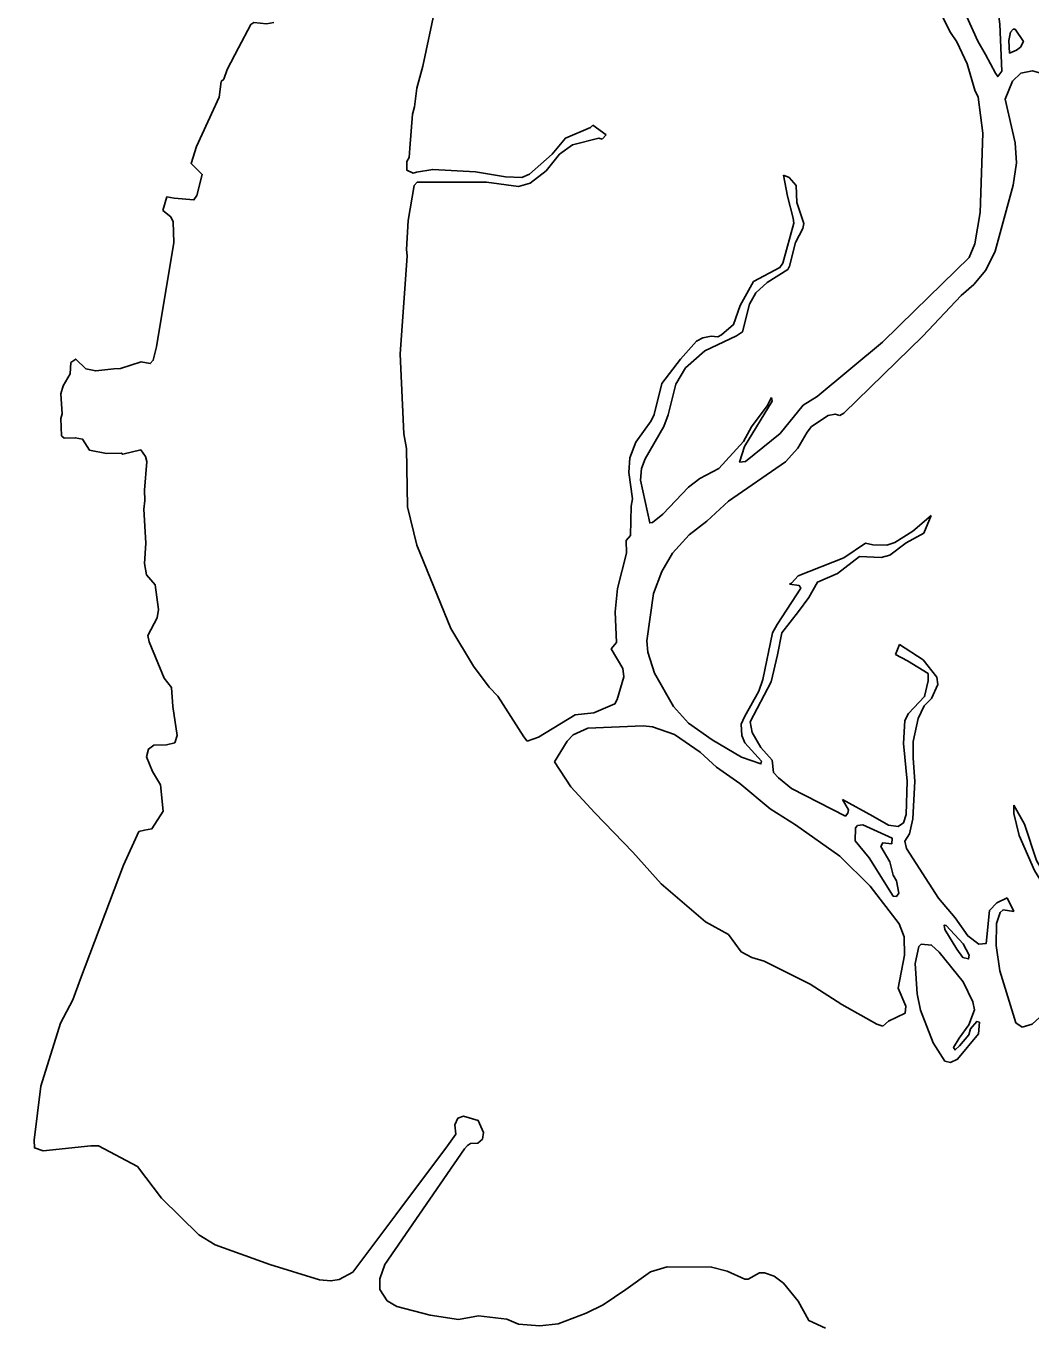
# Model space of a CAD drawing. Extents: x 0 to 2603, y -226 to 830.
# Drawn here: x 125.249 to 127.893, y 500.124 to 503.549 of the extents above; entities that cross this region are included whole.
import ezdxf

# ---------------------------------------------------------------- set-up
doc = ezdxf.new("R2010")
doc.units = 0
doc.layers.add('CT_TSH_Map_Town_Limits', color=7, linetype='Continuous')
doc.layers.add('CT_TSH_Map_Town_Text', color=7, linetype='Continuous')

msp = doc.modelspace()

# ---------------------------------------------------------------- linework, layer by layer
at = {"layer": 'CT_TSH_Map_Town_Limits'}
for points in [[(126.3576, 503.8071), (126.3261, 503.6577), (126.3258, 503.5959), (126.2931, 503.4428), (126.2774, 503.385), (126.2708, 503.336), (126.2657, 503.3168), (126.2588, 503.2268), (126.2574, 503.2022), (126.2509, 503.192), (126.2509, 503.1687), (126.2675, 503.161), (126.2766, 503.1635)], [(127.7899, 503.6164), (127.7771, 503.6422), (127.7721, 503.6628), (127.7298, 503.7235), (127.6515, 503.7817), (127.6398, 503.7753), (127.6372, 503.7598), (127.641, 503.7328), (127.7241, 503.5728), (127.7534, 503.5084), (127.774, 503.4735), (127.7995, 503.4245), (127.806, 503.4155), (127.8163, 503.4296), (127.8115, 503.5532), (127.8066, 503.5855), (127.7899, 503.6164)], [(127.6406, 503.6118), (127.6814, 503.5318), (127.6981, 503.5073), (127.725, 503.4492), (127.7452, 503.3796), (127.7543, 503.3615), (127.7667, 503.2663), (127.7596, 503.0576), (127.7451, 502.9754), (127.7308, 502.9393), (127.5873, 502.7995)], [(125.9008, 503.5576), (125.8814, 503.5539), (125.848, 503.5578), (125.8403, 503.5526), (125.8078, 503.491), (125.778, 503.4345), (125.769, 503.4087), (125.7625, 503.4023), (125.7572, 503.3611), (125.6974, 503.2313), (125.6831, 503.1863), (125.7127, 503.1578), (125.6983, 503.1026), (125.6905, 503.0909), (125.639, 503.095), (125.6197, 503.099)], [(127.8654, 503.4926), (127.8732, 503.5079), (127.8515, 503.5402), (127.8463, 503.5402), (127.8398, 503.5326), (127.8346, 503.5106), (127.8371, 503.4772), (127.8551, 503.4848), (127.8654, 503.4926)], [(127.8461, 503.1295), (127.8553, 503.1887), (127.8517, 503.2415), (127.8251, 503.3561), (127.8445, 503.4037), (127.8664, 503.4242), (127.8974, 503.4306), (127.9155, 503.4253), (127.9604, 503.3917), (128.0311, 503.3773), (128.1366, 503.346), (128.2112, 503.3148)], [(126.2766, 503.1635), (126.3192, 503.171), (126.4311, 503.1643), (126.5109, 503.1512), (126.5534, 503.1497), (126.574, 503.1586), (126.6335, 503.2111), (126.6683, 503.2535), (126.7342, 503.2816), (126.7406, 503.2879)], [(126.7753, 503.2621), (126.7406, 503.2879)], [(126.2778, 503.1378), (126.4607, 503.1371), (126.5444, 503.1265), (126.5753, 503.1353), (126.6178, 503.1674), (126.6527, 503.2111), (126.6864, 503.2355), (126.7559, 503.2532), (126.765, 503.2506)], [(126.765, 503.2506), (126.7753, 503.2621)], [(127.0218, 502.3573), (126.9921, 502.3343), (126.9249, 502.2637), (126.8977, 502.242), (126.89, 502.2407), (126.866, 502.3528), (126.8686, 502.3836), (126.8777, 502.4094), (126.9269, 502.4942), (126.9387, 502.5251), (126.9584, 502.606), (126.9843, 502.6484), (127.0346, 502.6933), (127.1184, 502.7329), (127.134, 502.7432), (127.1522, 502.8165), (127.1691, 502.8461), (127.1987, 502.873), (127.253, 502.9076), (127.2581, 502.9166), (127.2738, 502.9784), (127.2933, 503.0156), (127.2959, 503.0285), (127.2768, 503.0839), (127.2756, 503.1289), (127.2565, 503.1497), (127.2422, 503.1561)], [(127.2422, 503.1561), (127.2525, 503.1008), (127.2676, 503.0427), (127.2688, 503.0299), (127.2402, 502.9244), (127.2324, 502.9129), (127.1628, 502.8757), (127.1277, 502.8128), (127.1108, 502.7625), (127.0786, 502.7357), (127.0695, 502.7306), (127.0514, 502.7319)], [(126.2778, 503.1378), (126.27, 503.1287), (126.2543, 503.0362), (126.2501, 502.9602), (126.2513, 502.9434)], [(127.7433, 502.8684), (127.7744, 502.9057), (127.7991, 502.9557), (127.8461, 503.1295)], [(125.6197, 503.099), (125.6092, 503.0629)], [(125.6092, 503.0629), (125.6298, 503.0461), (125.6362, 503.0333), (125.6373, 502.9791), (125.5925, 502.7038), (125.5834, 502.669), (125.5757, 502.6601), (125.552, 502.6647)], [(126.2513, 502.9434), (126.2337, 502.6846), (126.2432, 502.4748), (126.2496, 502.4361), (126.2529, 502.2828), (126.2769, 502.1824), (126.3662, 501.9631), (126.4263, 501.8638), (126.4674, 501.8082), (126.4905, 501.785), (126.5584, 501.6779), (126.5673, 501.6663)], [(127.3907, 502.5234), (127.401, 502.5297), (127.609, 502.7325), (127.7098, 502.8389), (127.7433, 502.8684)], [(127.5873, 502.7995), (127.5021, 502.7161), (127.3303, 502.5738), (127.2942, 502.5507), (127.2334, 502.4764), (127.1417, 502.402), (127.1263, 502.4007), (127.1392, 502.4418), (127.2118, 502.5613), (127.2106, 502.5703)], [(127.0514, 502.7319), (127.0295, 502.7282), (127.0128, 502.7191), (126.9714, 502.6717), (126.9222, 502.6075), (126.9013, 502.5264), (126.8935, 502.5097)], [(125.3489, 502.4635), (125.3424, 502.47), (125.34, 502.5151), (125.3439, 502.5279), (125.3404, 502.5807), (125.3469, 502.6013), (125.3651, 502.6334), (125.3666, 502.6631)], [(125.3666, 502.6631), (125.3795, 502.672), (125.4064, 502.6461), (125.4322, 502.6408), (125.4798, 502.6458)], [(125.4798, 502.6458), (125.4978, 502.6469), (125.552, 502.6647)], [(127.2106, 502.5703), (127.1989, 502.5486), (127.1575, 502.4933), (127.1367, 502.4547), (127.0721, 502.3841), (127.0218, 502.3573)], [(127.2797, 502.4375), (127.3042, 502.4799), (127.3158, 502.4941), (127.3598, 502.5235), (127.3778, 502.5273), (127.3907, 502.5234)], [(126.8935, 502.5097), (126.8535, 502.4532), (126.8379, 502.4121), (126.8352, 502.3735), (126.8451, 502.3039), (126.8412, 502.2846)], [(125.4993, 502.4242), (125.4606, 502.4231), (125.4155, 502.4323), (125.3978, 502.4608), (125.3785, 502.4647), (125.3489, 502.4635)], [(125.5508, 502.4329), (125.5031, 502.4216), (125.4993, 502.4242)], [(125.5508, 502.4329), (125.5631, 502.4154), (125.5669, 502.4025), (125.5603, 502.3266), (125.5614, 502.2995), (125.5587, 502.2764), (125.5636, 502.1875), (125.5608, 502.1334), (125.5659, 502.1038), (125.589, 502.078), (125.5977, 502.0123), (125.5937, 501.9905), (125.5691, 501.9441)], [(127.1302, 501.7106), (127.1326, 501.681), (127.1403, 501.6616), (127.1838, 501.6137), (127.1826, 501.6061), (127.1312, 501.6244), (127.054, 501.6697), (126.9924, 501.7136), (126.9526, 501.7576), (126.9027, 501.8452), (126.8849, 501.9008), (126.8825, 501.9303), (126.8996, 502.0552), (126.9217, 502.1131), (126.9503, 502.1606), (126.9942, 502.2094), (127.0407, 502.2453), (127.0975, 502.2978), (127.2473, 502.4015), (127.2797, 502.4375)], [(126.8412, 502.2846), (126.8397, 502.2074), (126.828, 502.1945)], [(127.2092, 501.8223), (127.2261, 501.893), (127.2379, 501.9509), (127.2818, 502.0075), (127.3091, 502.0447), (127.3311, 502.0846), (127.384, 502.1074), (127.4421, 502.1523), (127.4987, 502.1495), (127.5219, 502.1559), (127.5645, 502.188), (127.611, 502.2136), (127.6304, 502.2598)], [(127.6304, 502.2598), (127.5827, 502.2188), (127.5349, 502.1894), (127.5143, 502.1818), (127.477, 502.1831), (127.4577, 502.187)], [(126.828, 502.1945), (126.8292, 502.161), (126.8056, 502.0684), (126.799, 502.0067), (126.8026, 501.9255), (126.7885, 501.9088)], [(127.4577, 502.187), (127.4009, 502.1486), (127.281, 502.1014), (127.2629, 502.0822), (127.2577, 502.0796)], [(127.2577, 502.0796), (127.2835, 502.0757), (127.2873, 502.0692), (127.2251, 501.9729), (127.2134, 501.951), (127.1873, 501.8288), (127.1769, 501.798), (127.1393, 501.7298), (127.1302, 501.7106)], [(125.5691, 501.9441), (125.573, 501.9274), (125.6125, 501.8319), (125.6318, 501.8074), (125.6354, 501.7573), (125.6467, 501.6811), (125.6403, 501.6619), (125.6184, 501.6568), (125.5848, 501.6557), (125.5707, 501.6455), (125.5654, 501.6249), (125.582, 501.5861), (125.6024, 501.5513), (125.61, 501.4818), (125.5802, 501.4355), (125.5604, 501.4316), (125.5458, 501.4286)], [(126.7885, 501.9088), (126.8191, 501.8572), (126.8215, 501.8354), (126.8047, 501.7761), (126.7982, 501.7645), (126.7427, 501.7403), (126.6937, 501.7354), (126.597, 501.6765), (126.5673, 501.6663)], [(127.5469, 501.9202), (127.5364, 501.8945)], [(127.5469, 501.9202), (127.6097, 501.88), (127.6457, 501.8349), (127.6482, 501.8155), (127.6313, 501.7783), (127.6119, 501.759), (127.5964, 501.7256), (127.5832, 501.6651), (127.5831, 501.6214), (127.588, 501.5608), (127.5825, 501.4617), (127.5733, 501.4218), (127.5617, 501.4026), (127.5654, 501.3832), (127.65, 501.2529), (127.6936, 501.2012), (127.7268, 501.1535), (127.7563, 501.1314), (127.7757, 501.134), (127.7837, 501.2201), (127.8031, 501.2407), (127.8303, 501.2535)], [(127.4769, 501.4685), (127.518, 501.4452), (127.5438, 501.4412), (127.558, 501.4515), (127.5645, 501.4733), (127.5674, 501.5609), (127.5574, 501.6601), (127.5615, 501.7206), (127.5707, 501.7386), (127.6133, 501.7835), (127.6224, 501.8246), (127.6225, 501.8439), (127.5686, 501.8777), (127.5364, 501.8945)], [(127.2123, 501.6163), (127.1828, 501.6498), (127.1598, 501.6886), (127.1547, 501.717), (127.2092, 501.8223)], [(126.6392, 501.6119), (126.6729, 501.6659), (126.6884, 501.6825), (126.7271, 501.7005), (126.8726, 501.7063), (126.8971, 501.7037), (126.9549, 501.6841), (127.0231, 501.6376), (127.0653, 501.5975)], [(126.6392, 501.6119), (126.6828, 501.546), (126.7456, 501.4776)], [(127.3973, 501.5126), (127.4127, 501.4855), (127.4112, 501.4765), (127.4048, 501.4688), (127.2634, 501.5414), (127.2288, 501.5698), (127.2159, 501.5841), (127.2123, 501.6163)], [(127.0653, 501.5975), (127.127, 501.5547), (127.2066, 501.4876), (127.2734, 501.4461), (127.3902, 501.3633), (127.4698, 501.2844), (127.5467, 501.1849), (127.5594, 501.1515), (127.5606, 501.1026), (127.5436, 501.0164)], [(127.4769, 501.4685), (127.3973, 501.5126)], [(127.9937, 501.2412), (127.9206, 501.3291), (127.9079, 501.3524), (127.876, 501.4478), (127.8478, 501.498)], [(127.8478, 501.498), (127.8478, 501.4761), (127.8618, 501.4182), (127.9025, 501.3253), (127.9308, 501.2801), (127.9834, 501.2349), (127.9974, 501.1884), (128.029, 501.0261), (128.0031, 500.9966), (127.9554, 500.975), (127.896, 500.921), (127.8702, 500.9134)], [(126.7456, 501.4776), (126.8456, 501.3742), (126.92, 501.2903), (127.0369, 501.1907), (127.0972, 501.157)], [(127.4675, 501.3591), (127.4304, 501.4042), (127.4318, 501.4378), (127.4369, 501.4442), (127.4511, 501.4455), (127.5283, 501.4104), (127.5268, 501.3962), (127.5036, 501.3989), (127.4985, 501.3886), (127.5215, 501.3486), (127.5305, 501.3138), (127.5393, 501.2983), (127.5458, 501.2662), (127.5392, 501.2571), (127.5303, 501.2584), (127.4675, 501.3591)], [(125.5458, 501.4286), (125.5053, 501.34), (125.3918, 501.0405), (125.3723, 500.9853), (125.3398, 500.9236), (125.2874, 500.7577), (125.2699, 500.6162), (125.271, 500.5956), (125.2942, 500.5878), (125.4192, 500.6013), (125.4398, 500.6013), (125.5425, 500.5466)], [(127.8481, 501.2174), (127.8303, 501.2535)], [(127.8702, 500.9134), (127.8535, 500.925), (127.8115, 501.0617), (127.8014, 501.1287), (127.8029, 501.1866), (127.8121, 501.2149), (127.8198, 501.2226), (127.8481, 501.2174)], [(127.0972, 501.157), (127.1306, 501.1119), (127.1588, 501.0963), (127.1909, 501.0872), (127.3118, 501.0262), (127.3953, 500.9731), (127.4879, 500.9213), (127.5033, 500.916)], [(127.6984, 501.1188), (127.7137, 501.0969), (127.7292, 501.0929), (127.7305, 501.1032), (127.7152, 501.1329), (127.6703, 501.1807), (127.6652, 501.182), (127.6664, 501.1703), (127.6984, 501.1188)], [(127.7582, 500.9267), (127.7506, 500.928), (127.7337, 500.9087), (127.7297, 500.8934), (127.7052, 500.8638), (127.6935, 500.8535), (127.6898, 500.8599), (127.704, 500.8844), (127.7299, 500.9191), (127.7442, 500.9589), (127.7404, 500.9796), (127.7148, 501.0324), (127.652, 501.1111), (127.6315, 501.1292), (127.6045, 501.132), (127.598, 501.1256), (127.5888, 501.0806), (127.5937, 501.0007), (127.6025, 500.9582), (127.6356, 500.8718), (127.6664, 500.824)], [(127.5436, 501.0164), (127.5639, 500.9686), (127.5626, 500.9505), (127.5187, 500.9288), (127.5033, 500.916)], [(127.6664, 500.824), (127.6819, 500.8201), (127.6999, 500.829), (127.7555, 500.8957), (127.7582, 500.9267)], [(126.3847, 500.6741), (126.4002, 500.6793), (126.4388, 500.6676), (126.4528, 500.6365), (126.4502, 500.6185)], [(126.3575, 500.6009), (126.3794, 500.6317), (126.377, 500.6562), (126.3847, 500.6741)], [(126.4024, 500.593), (126.4102, 500.602), (126.418, 500.6071), (126.4373, 500.6083), (126.4502, 500.6185)], [(126.1928, 500.2886), (126.4024, 500.593)], [(126.2215, 500.4198), (126.3575, 500.6009)], [(125.5425, 500.5466), (125.605, 500.4632), (125.7038, 500.3664), (125.7462, 500.3404), (125.8902, 500.2884), (126.0214, 500.248), (126.051, 500.2454), (126.0729, 500.2492), (126.1091, 500.2683)], [(126.1091, 500.2683), (126.2215, 500.4198)], [(126.1928, 500.2886), (126.1798, 500.2513), (126.1796, 500.2229), (126.1989, 500.1932), (126.2245, 500.1778), (126.312, 500.1556), (126.3867, 500.1437), (126.4395, 500.1537), (126.5142, 500.1445), (126.545, 500.1316), (126.6004, 500.1275)], [(126.6004, 500.1275), (126.6493, 500.1324), (126.7228, 500.1605), (126.7679, 500.1822), (126.8273, 500.2232), (126.8919, 500.2693), (126.9357, 500.2821), (127.0528, 500.2817), (127.094, 500.2712), (127.1403, 500.2504), (127.1493, 500.2504), (127.179, 500.267), (127.1919, 500.267), (127.2175, 500.2578), (127.242, 500.2397), (127.2804, 500.1919), (127.3085, 500.1416), (127.3522, 500.1208)]]:
    msp.add_lwpolyline(points, dxfattribs=at)

# ---------------------------------------------------------------- texts
at = {"layer": 'CT_TSH_Map_Town_Text'}
msp.add_text('STRATFORD', height=1.35, rotation=53.409, dxfattribs=at).set_placement((121.564, 502.6976))

doc.saveas('drawing.dxf')
